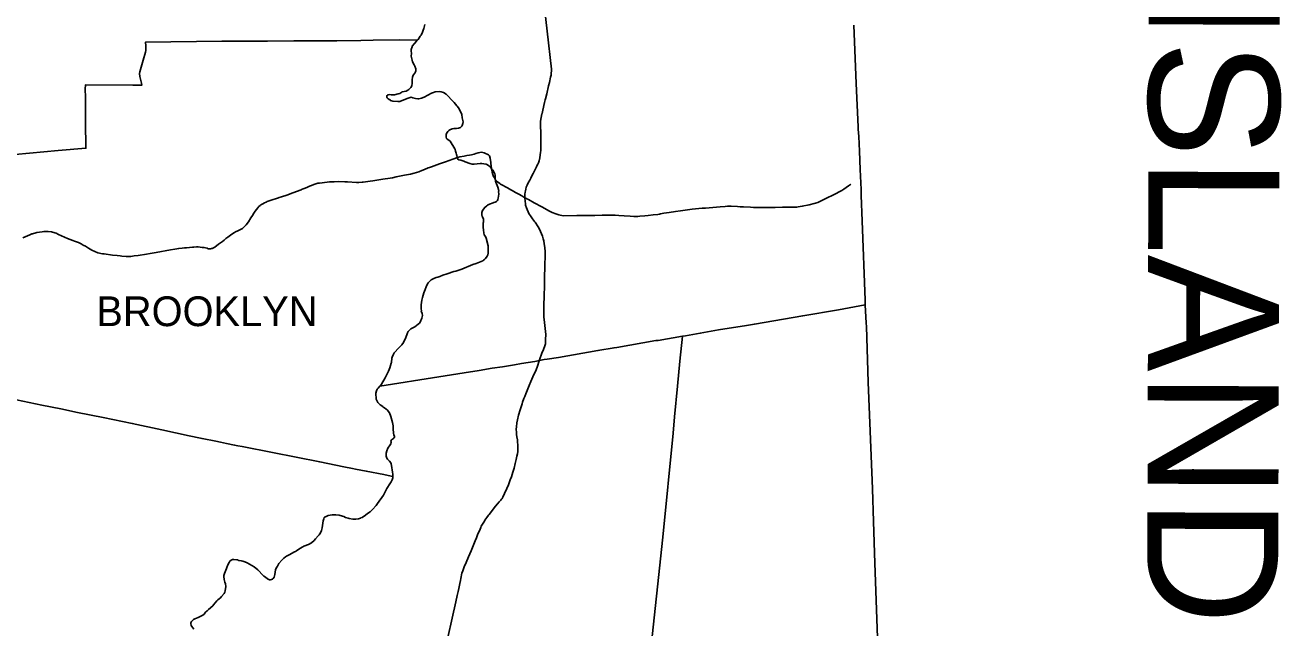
# Model space of a CAD drawing. Extents: x 0 to 2603, y -226 to 830.
# Drawn here: x 322.1 to 379.2, y 627.8 to 655.1 of the extents above; entities that cross this region are included whole.
import ezdxf

# ---------------------------------------------------------------- set-up
doc = ezdxf.new("R2010")
doc.units = 0
for name, color, linetype in [('CT_TSH_Map_Interstate_Roads', 7, 'Continuous'), ('CT_TSH_Map_State_Text', 7, 'Continuous'), ('CT_TSH_Map_Town_Limits', 7, 'Continuous'), ('CT_TSH_Map_Town_Text', 7, 'Continuous'), ('CT_TSH_Map_US_and_State_Routes', 7, 'Continuous')]:
    doc.layers.add(name, color=color, linetype=linetype)

msp = doc.modelspace()

# ---------------------------------------------------------------- linework, layer by layer
at = {"layer": 'CT_TSH_Map_Interstate_Roads'}
for p, q in [((345.727, 651.718), (345.738, 651.765)), ((345.582, 651.098), (345.618, 651.263)), ((345.067, 648.165), (345.108, 648.244)), ((345.333, 648.692), (345.352, 648.731)), ((344.812, 647.127), (344.803, 647.286)), ((345.674, 641.76), (345.662, 641.865)), ((345.747, 641.078), (345.674, 641.76)), ((345.735, 640.688), (345.738, 640.854)), ((345.738, 640.854), (345.747, 641.078)), ((345.644, 640.394), (345.71, 640.566)), ((345.71, 640.566), (345.736, 640.66)), ((345.736, 640.66), (345.735, 640.688)), ((344.677, 637.93), (344.701, 638.002)), ((344.589, 637.658), (344.677, 637.93)), ((341.984, 630.355), (342.056, 630.531)), ((341.937, 630.244), (341.984, 630.355)), ((341.809, 629.562), (341.826, 629.634))]:
    msp.add_line(p, q, dxfattribs=at)
for points in [[(345.918, 652.517), (345.973, 652.753), (345.99, 652.844), (346, 652.941), (346.008, 653.042), (346.009, 653.116), (345.422, 658.297)], [(345.738, 651.765), (345.794, 651.995), (345.881, 652.355), (345.918, 652.517)], [(345.618, 651.263), (345.7, 651.611), (345.727, 651.718)], [(345.524, 649.895), (345.52, 650.226), (345.51, 650.55), (345.51, 650.649), (345.519, 650.757), (345.578, 651.09), (345.582, 651.098)], [(345.352, 648.731), (345.388, 648.806), (345.416, 648.869), (345.445, 648.965), (345.479, 649.099), (345.504, 649.224), (345.518, 649.343), (345.525, 649.434), (345.526, 649.518), (345.524, 649.895)], [(345.108, 648.244), (345.181, 648.381), (345.312, 648.651), (345.333, 648.692)], [(344.807, 647.449), (344.816, 647.533), (344.827, 647.601), (344.844, 647.677), (344.867, 647.759)], [(344.867, 647.759), (344.903, 647.848), (344.96, 647.965), (345.025, 648.084), (345.067, 648.165)], [(344.803, 647.286), (344.802, 647.393), (344.807, 647.449)], [(344.858, 646.873), (344.847, 646.901), (344.837, 646.941), (344.825, 647.003), (344.812, 647.127)], [(345.06, 646.462), (345.016, 646.526), (344.974, 646.603), (344.936, 646.682), (344.922, 646.708), (344.904, 646.75), (344.875, 646.821), (344.858, 646.873)], [(345.229, 646.221), (345.125, 646.368), (345.06, 646.462)], [(345.598, 645.534), (345.561, 645.644), (345.519, 645.752), (345.463, 645.864), (345.408, 645.957), (345.267, 646.168), (345.229, 646.221)], [(345.666, 642.097), (345.67, 642.395), (345.685, 642.838), (345.693, 643.291), (345.701, 643.666), (345.71, 644.157), (345.721, 644.711), (345.717, 644.884), (345.713, 644.961), (345.706, 645.03), (345.686, 645.188), (345.657, 645.327), (345.63, 645.422), (345.598, 645.534)], [(345.662, 641.865), (345.662, 642.013), (345.666, 642.097)], [(345.326, 639.516), (345.361, 639.591), (345.47, 639.93), (345.568, 640.23), (345.644, 640.394)], [(345.079, 638.939), (345.171, 639.155), (345.309, 639.474), (345.326, 639.516)], [(344.85, 638.393), (345.004, 638.76), (345.079, 638.939)], [(344.701, 638.002), (344.762, 638.17), (344.803, 638.273), (344.85, 638.393)], [(344.464, 637.202), (344.52, 637.421), (344.589, 637.658)], [(344.484, 635.911), (344.481, 636.088), (344.476, 636.177), (344.462, 636.306), (344.439, 636.435), (344.423, 636.548), (344.416, 636.639), (344.411, 636.784), (344.416, 636.896), (344.437, 637.069), (344.464, 637.202)], [(343.802, 633.7), (343.886, 633.871), (343.988, 634.097), (344.056, 634.262), (344.141, 634.479), (344.192, 634.626), (344.261, 634.834), (344.315, 635.014), (344.368, 635.219), (344.412, 635.405), (344.443, 635.553), (344.463, 635.667), (344.477, 635.772), (344.484, 635.911)], [(342.772, 632.254), (342.801, 632.327), (342.824, 632.377), (342.854, 632.428), (342.905, 632.514), (342.965, 632.616), (342.994, 632.658), (343.075, 632.771), (343.151, 632.876), (343.181, 632.914), (343.282, 633.049), (343.367, 633.157), (343.471, 633.285), (343.565, 633.398), (343.643, 633.492)], [(343.643, 633.492), (343.708, 633.568), (343.748, 633.607)], [(343.748, 633.607), (343.769, 633.635), (343.802, 633.7)], [(342.605, 631.855), (342.661, 631.988), (342.772, 632.254)], [(342.056, 630.531), (342.143, 630.738), (342.248, 630.992), (342.36, 631.263), (342.454, 631.488), (342.546, 631.712), (342.605, 631.855)], [(341.857, 629.78), (341.88, 629.917), (341.897, 630.016), (341.937, 630.244)], [(341.147, 626.584), (341.673, 628.952), (341.736, 629.234), (341.778, 629.422), (341.809, 629.562)], [(341.826, 629.634), (341.839, 629.701), (341.857, 629.778), (341.857, 629.78)]]:
    msp.add_lwpolyline(points, dxfattribs=at)
at = {"layer": 'CT_TSH_Map_Town_Limits'}
for points in [[(340.266, 655.15), (340.221, 654.962), (340.19, 654.892), (340.153, 654.791), (340.092, 654.666), (340.059, 654.612), (339.958, 654.464), (339.937, 654.43)], [(359.732, 655.113), (359.837, 652.461), (359.924, 650.505), (359.925, 650.391), (359.951, 650.065), (359.98, 649.402), (360.01, 648.567), (360.057, 647.654), (360.059, 647.556), (360.065, 647.392), (360.108, 646.233), (360.237, 642.634), (360.247, 642.422)], [(321.032, 649.178), (323.626, 649.42), (324.886, 649.53), (324.874, 650.725), (324.862, 651.845), (324.861, 652.213), (324.867, 652.403), (327.011, 652.397), (327.432, 652.392), (327.404, 652.484), (327.357, 652.669), (327.337, 652.791), (327.325, 652.927), (327.341, 653.001), (327.492, 653.52), (327.598, 653.888), (327.61, 653.96), (327.606, 654.171), (327.592, 654.348), (331.062, 654.386), (331.954, 654.382), (333.125, 654.388), (334.323, 654.404), (334.866, 654.407), (336.267, 654.404), (337.365, 654.414), (337.926, 654.428), (339.115, 654.442), (339.852, 654.435), (339.937, 654.43)], [(339.937, 654.43), (339.89, 654.381), (339.795, 654.274), (339.697, 654.154), (339.684, 654.132), (339.65, 654.014), (339.647, 653.96), (339.659, 653.805), (339.647, 653.727), (339.644, 653.71), (339.684, 653.531), (339.703, 653.452), (339.778, 653.314), (339.817, 653.246), (339.854, 653.128), (339.86, 653.061), (339.858, 653.042), (339.842, 652.993), (339.809, 652.938), (339.735, 652.837), (339.716, 652.797), (339.7, 652.747), (339.69, 652.637), (339.689, 652.608), (339.687, 652.56), (339.693, 652.474), (339.678, 652.362), (339.633, 652.279), (339.591, 652.232), (339.54, 652.187), (339.498, 652.159), (339.418, 652.123), (339.325, 652.099), (339.241, 652.082), (339.216, 652.073), (339.123, 652.019), (339.057, 651.997), (338.891, 651.959), (338.742, 651.958), (338.684, 651.963), (338.604, 651.955), (338.568, 651.941), (338.55, 651.928), (338.54, 651.911), (338.54, 651.845), (338.55, 651.815), (338.598, 651.764), (338.676, 651.721), (338.702, 651.709), (338.709, 651.699), (338.814, 651.672), (339.045, 651.644), (339.128, 651.651), (339.318, 651.72), (339.505, 651.807), (339.637, 651.845), (339.719, 651.822), (339.847, 651.784), (339.951, 651.778), (339.991, 651.778), (340.114, 651.804), (340.231, 651.852), (340.561, 652.022), (340.656, 652.064), (340.734, 652.084), (340.908, 652.105), (341.007, 652.091), (341.118, 652.056), (341.226, 651.988), (341.322, 651.888), (341.477, 651.73), (341.599, 651.598), (341.66, 651.536), (341.722, 651.451), (341.745, 651.417), (341.816, 651.323), (341.941, 651.056), (341.964, 650.906), (341.996, 650.784), (342.005, 650.727), (341.996, 650.651), (341.959, 650.554), (341.941, 650.525), (341.88, 650.476), (341.832, 650.454), (341.786, 650.44), (341.694, 650.427), (341.574, 650.421), (341.502, 650.406), (341.399, 650.365), (341.348, 650.332), (341.301, 650.281), (341.25, 650.195), (341.235, 650.149), (341.228, 650.091), (341.234, 650.03), (341.255, 649.967), (341.281, 649.944), (341.399, 649.872), (341.42, 649.849), (341.625, 649.504)], [(341.625, 649.504), (341.638, 649.471), (341.654, 649.401), (341.689, 649.309), (341.705, 649.24), (341.709, 649.197), (341.75, 649.059), (341.772, 649.024), (341.796, 649.007), (341.829, 648.996), (341.896, 648.985), (342.027, 648.948), (342.093, 648.916), (342.299, 648.83), (342.415, 648.803), (342.498, 648.804), (342.769, 648.844), (342.836, 648.842), (343.04, 648.799), (343.112, 648.774), (343.175, 648.734), (343.211, 648.705), (343.244, 648.663), (343.278, 648.626), (343.3, 648.584), (343.316, 648.525), (343.346, 648.542), (343.436, 648.375), (343.45, 648.308), (343.455, 648.158), (343.45, 648.122), (343.465, 648.033), (343.479, 647.984), (343.513, 647.92), (343.543, 647.843), (343.573, 647.765), (343.604, 647.651), (343.615, 647.58), (343.612, 647.572), (343.618, 647.448), (343.599, 647.263), (343.582, 647.201), (343.556, 647.153), (343.515, 647.112), (343.457, 647.078), (343.396, 647.061), (343.369, 647.057), (343.2, 646.994), (343.107, 646.943), (343.073, 646.919), (342.986, 646.842), (342.884, 646.701), (342.845, 646.609), (342.845, 646.552), (342.855, 646.502), (342.873, 646.438), (342.888, 646.414), (342.919, 646.312), (342.926, 646.213), (342.92, 646.169), (342.913, 646.141), (342.917, 645.961), (342.924, 645.799), (342.923, 645.784), (342.934, 645.725), (342.935, 645.684), (342.957, 645.594), (343.013, 645.52), (343.04, 645.451), (343.131, 645.104), (343.138, 644.943), (343.133, 644.765), (343.118, 644.691), (343.094, 644.634), (343.018, 644.527), (343.004, 644.512), (342.969, 644.475), (342.933, 644.452), (342.9, 644.42), (342.592, 644.299), (342.445, 644.252), (341.948, 644.04), (341.666, 643.958), (341.586, 643.936), (341.274, 643.836), (341.079, 643.777), (340.942, 643.714), (340.861, 643.686), (340.785, 643.665), (340.666, 643.618), (340.556, 643.557), (340.485, 643.499), (340.423, 643.426), (340.373, 643.351), (340.324, 643.244), (340.276, 643.116), (340.255, 643.043), (340.224, 642.976), (340.154, 642.765), (340.13, 642.638), (340.102, 642.424)], [(340.102, 642.424), (340.101, 642.388), (340.094, 642.357), (340.095, 642.248), (340.106, 642.158), (340.105, 642.144), (340.146, 642.027), (340.154, 641.945), (340.148, 641.878), (340.131, 641.821), (340.053, 641.644), (340.029, 641.596), (339.964, 641.541), (339.815, 641.424), (339.658, 641.349), (339.635, 641.336), (339.58, 641.292), (339.51, 641.214), (339.474, 641.149), (339.382, 640.901), (339.332, 640.784), (339.302, 640.717), (339.216, 640.609), (339.087, 640.479), (338.874, 640.248), (338.844, 640.192), (338.785, 640.047), (338.771, 640.002), (338.752, 639.814), (338.743, 639.777), (338.673, 639.57), (338.613, 639.418), (338.468, 639.113), (338.293, 638.825), (338.245, 638.741), (338.223, 638.729)], [(360.247, 642.422), (359.028, 642.205), (357.412, 641.933), (355.219, 641.552), (354.857, 641.488), (353.591, 641.286), (352.757, 641.138), (352.097, 641.024), (351.958, 641.006)], [(360.247, 642.422), (360.282, 641.586), (360.297, 641.436), (360.382, 638.912), (360.476, 636.7), (360.573, 634.07), (360.626, 632.595), (360.674, 630.705), (360.925, 623.943), (361.148, 617.86), (361.184, 617.067), (361.24, 615.712), (361.288, 614.642), (361.267, 612.67), (361.271, 612.118), (361.268, 611.721), (361.271, 611.425), (361.264, 610.854)], [(338.223, 638.729), (340.899, 639.159), (341.192, 639.209), (342.048, 639.338), (342.724, 639.446), (343.312, 639.547), (343.792, 639.617), (344.334, 639.704), (344.654, 639.76), (345.25, 639.861), (345.682, 639.946), (345.817, 639.964), (346.323, 640.04), (348.118, 640.349), (348.851, 640.479), (348.97, 640.496), (350.75, 640.802), (350.847, 640.811), (351.958, 641.006)], [(351.958, 641.006), (351.841, 639.872), (351.725, 638.728), (351.597, 637.349), (351.525, 636.595), (351.059, 631.882), (348.901, 611.736), (348.901, 611.705)], [(338.223, 638.729), (338.141, 638.645), (338.103, 638.592), (338.074, 638.53), (338.046, 638.417), (338.04, 638.34), (338.049, 638.214), (338.062, 638.151), (338.078, 638.108), (338.139, 637.988), (338.181, 637.941), (338.24, 637.89), (338.355, 637.809), (338.376, 637.783), (338.432, 637.758), (338.507, 637.698), (338.551, 637.655), (338.655, 637.521), (338.724, 637.354), (338.798, 637.079), (338.813, 637.006), (338.824, 636.939), (338.831, 636.785), (338.849, 636.614), (338.853, 636.511), (338.894, 636.463), (338.893, 636.442), (338.872, 636.388), (338.837, 636.355), (338.795, 636.334), (338.757, 636.303), (338.73, 636.27), (338.724, 636.23), (338.734, 636.181), (338.725, 636.124), (338.697, 636.066), (338.583, 635.915), (338.536, 635.808), (338.51, 635.698), (338.503, 635.605), (338.506, 635.558), (338.533, 635.468), (338.567, 635.417), (338.664, 635.338), (338.722, 635.25), (338.742, 635.206), (338.759, 635.14), (338.799, 634.834), (338.813, 634.737), (338.82, 634.637)], [(321.447, 638.173), (322.895, 637.872), (323.748, 637.703), (324.502, 637.547), (325.664, 637.315), (326.987, 637.044), (328.332, 636.753), (329.567, 636.482), (330.08, 636.381), (330.159, 636.358), (330.789, 636.233), (330.994, 636.196), (331.27, 636.13), (331.635, 636.061), (331.777, 636.03), (331.976, 635.997), (333.36, 635.723), (335.5, 635.295), (336.585, 635.082), (336.984, 634.999), (337.118, 634.976), (337.608, 634.88), (338.411, 634.721), (338.47, 634.707), (338.82, 634.637)], [(338.82, 634.637), (338.809, 634.583), (338.782, 634.487), (338.735, 634.392), (338.673, 634.3), (338.541, 634.086), (338.48, 633.965), (338.393, 633.796), (338.121, 633.412), (338.09, 633.37), (338.064, 633.327), (337.896, 633.138), (337.785, 633.04), (337.752, 633.015), (337.644, 632.945), (337.512, 632.841), (337.483, 632.815), (337.422, 632.782), (337.362, 632.758), (337.343, 632.745), (337.251, 632.715), (337.14, 632.702), (337.003, 632.705), (336.829, 632.732), (336.79, 632.74), (336.672, 632.781), (336.597, 632.815), (336.527, 632.842), (336.376, 632.881), (336.233, 632.898), (336.194, 632.9), (336.067, 632.891), (335.965, 632.879), (335.877, 632.861), (335.757, 632.814), (335.72, 632.794), (335.711, 632.789), (335.7, 632.771), (335.676, 632.711), (335.658, 632.624), (335.6, 632.308), (335.569, 632.184), (335.54, 632.106), (335.502, 632.038), (335.467, 631.983), (335.425, 631.94), (335.311, 631.804), (335.239, 631.726), (335.119, 631.63), (334.989, 631.554), (334.778, 631.471), (334.732, 631.45), (334.591, 631.364), (334.449, 631.266), (334.394, 631.233), (334.348, 631.212), (334.106, 631.08), (333.988, 631.02), (333.944, 630.995), (333.861, 630.935), (333.774, 630.837), (333.64, 630.683), (333.603, 630.63), (333.573, 630.57), (333.546, 630.529), (333.512, 630.449), (333.496, 630.396), (333.463, 630.188), (333.425, 630.073), (333.391, 630.014), (333.349, 629.976), (333.308, 629.958), (333.254, 629.944), (333.223, 629.945), (333.159, 629.977), (333.128, 629.996), (333.038, 630.068), (332.958, 630.118), (332.877, 630.198), (332.737, 630.355), (332.689, 630.401), (332.519, 630.533), (332.414, 630.601), (332.202, 630.714), (332.095, 630.763), (332.007, 630.796), (331.936, 630.811), (331.839, 630.823), (331.811, 630.832), (331.782, 630.849), (331.742, 630.862), (331.596, 630.872), (331.566, 630.872), (331.535, 630.865), (331.474, 630.836), (331.412, 630.792), (331.38, 630.74), (331.326, 630.626), (331.277, 630.501), (331.267, 630.462), (331.169, 630.241)], [(331.169, 630.241), (331.148, 630.142), (331.143, 630.095), (331.167, 629.957), (331.182, 629.9), (331.193, 629.842), (331.216, 629.768), (331.229, 629.639), (331.205, 629.455), (331.191, 629.394), (331.181, 629.364), (331.163, 629.334), (331.041, 629.187), (330.989, 629.131), (330.87, 629.037), (330.833, 629.002), (330.679, 628.812), (330.64, 628.77), (330.443, 628.609), (330.388, 628.548), (330.321, 628.476), (330.248, 628.396), (330.193, 628.345), (330.108, 628.298), (329.987, 628.241), (329.824, 628.179), (329.764, 628.145), (329.676, 628.062), (329.655, 627.996), (329.653, 627.968), (329.665, 627.883), (329.691, 627.829), (329.735, 627.773), (329.778, 627.709)]]:
    msp.add_lwpolyline(points, dxfattribs=at)
at = {"layer": 'CT_TSH_Map_US_and_State_Routes'}
for points in [[(340.572, 648.685), (340.933, 648.816)], [(340.933, 648.816), (341.208, 648.918), (341.535, 649.038), (341.745, 649.102), (341.856, 649.132)], [(341.856, 649.132), (342.044, 649.169), (342.168, 649.193), (342.288, 649.215), (342.382, 649.236), (342.498, 649.262)], [(342.498, 649.262), (342.577, 649.285)], [(342.577, 649.285), (342.691, 649.318), (342.831, 649.344)], [(342.831, 649.344), (342.961, 649.317)], [(342.961, 649.317), (343.157, 649.237)], [(343.157, 649.237), (343.194, 649.192), (343.228, 649.077), (343.262, 648.884)], [(343.262, 648.884), (343.266, 648.852)], [(343.266, 648.852), (343.29, 648.594), (343.301, 648.55)], [(338.352, 648.12), (338.689, 648.174), (338.804, 648.194), (338.963, 648.228), (339.348, 648.307), (339.613, 648.359)], [(339.613, 648.359), (339.787, 648.395), (339.985, 648.46)], [(339.985, 648.46), (340.126, 648.52), (340.255, 648.568), (340.423, 648.633)], [(340.423, 648.633), (340.482, 648.657), (340.572, 648.685)], [(343.301, 648.55), (343.323, 648.444), (343.352, 648.334), (343.387, 648.246)], [(343.387, 648.246), (343.426, 648.183)], [(334.28, 647.505), (334.482, 647.578), (334.615, 647.628), (334.658, 647.644), (334.705, 647.665), (334.791, 647.702), (334.906, 647.753), (335.036, 647.807), (335.121, 647.844), (335.229, 647.883), (335.28, 647.9), (335.359, 647.924), (335.415, 647.938), (335.491, 647.952), (335.601, 647.966), (335.941, 648.006)], [(335.941, 648.006), (336.156, 648.011), (336.361, 648.014), (336.642, 648.008), (336.751, 648.004), (337.157, 647.977)], [(337.157, 647.977), (337.269, 647.977), (337.416, 647.983), (337.474, 647.987), (337.781, 648.029)], [(337.781, 648.029), (337.91, 648.047)], [(337.91, 648.047), (338.352, 648.12)], [(343.423, 648.184), (343.474, 648.103)], [(343.474, 648.103), (343.519, 648.049), (343.557, 648.011)], [(343.557, 648.011), (343.661, 647.932)], [(343.661, 647.932), (343.701, 647.904), (343.791, 647.855), (343.958, 647.761)], [(343.958, 647.761), (344.017, 647.728)], [(344.017, 647.728), (344.094, 647.684)], [(344.094, 647.684), (344.16, 647.647)], [(344.16, 647.647), (344.222, 647.61)], [(358.804, 647.422), (359.187, 647.619), (359.279, 647.678)], [(359.279, 647.678), (359.49, 647.818), (359.536, 647.851)], [(359.536, 647.851), (359.57, 647.878), (359.595, 647.895)], [(332.153, 646.056), (332.267, 646.184), (332.374, 646.37), (332.439, 646.481), (332.502, 646.589), (332.565, 646.67), (332.626, 646.749), (332.691, 646.831), (332.732, 646.884), (332.787, 646.929), (332.819, 646.954), (332.916, 647.005), (332.993, 647.046), (333.067, 647.083), (333.114, 647.107), (333.252, 647.153)], [(333.252, 647.153), (333.619, 647.279), (333.661, 647.287), (333.755, 647.322), (333.998, 647.4), (334.28, 647.505)], [(344.222, 647.61), (344.383, 647.526), (344.525, 647.442)], [(344.525, 647.442), (344.658, 647.366)], [(344.658, 647.366), (344.803, 647.286)], [(344.803, 647.286), (344.841, 647.271)], [(344.841, 647.271), (344.894, 647.235)], [(344.894, 647.235), (344.961, 647.196)], [(344.961, 647.196), (345.224, 647.05)], [(357.991, 647.036), (358.1, 647.074)], [(358.1, 647.074), (358.152, 647.094)], [(358.152, 647.094), (358.489, 647.264), (358.804, 647.422)], [(345.224, 647.05), (345.571, 646.864)], [(345.571, 646.864), (345.924, 646.676)], [(345.924, 646.676), (346.04, 646.621), (346.207, 646.551)], [(346.207, 646.551), (346.293, 646.519), (346.349, 646.505), (346.548, 646.463), (347.163, 646.472)], [(350.244, 646.457), (350.404, 646.475), (350.627, 646.504)], [(350.627, 646.504), (350.84, 646.53), (350.905, 646.538), (350.959, 646.549), (351.107, 646.58), (351.344, 646.618), (351.632, 646.66), (351.865, 646.694), (351.977, 646.71), (352.188, 646.734), (352.389, 646.766)], [(352.389, 646.766), (352.853, 646.803)], [(352.853, 646.803), (352.944, 646.812)], [(352.944, 646.812), (353.005, 646.815)], [(353.005, 646.815), (353.338, 646.842), (353.665, 646.867)], [(353.665, 646.867), (353.897, 646.886), (353.997, 646.894), (354.165, 646.894), (354.456, 646.881), (354.575, 646.87), (354.722, 646.864), (355.036, 646.852), (355.173, 646.845), (355.489, 646.844), (355.592, 646.845), (355.973, 646.847)], [(355.973, 646.847), (356.089, 646.845)], [(356.089, 646.845), (356.164, 646.845)], [(356.164, 646.845), (356.486, 646.851)], [(356.486, 646.851), (357.003, 646.862)], [(357.003, 646.862), (357.135, 646.863), (357.197, 646.865), (357.388, 646.899), (357.708, 646.965), (357.926, 647.018), (357.991, 647.036)], [(331.99, 645.89), (332.014, 645.905), (332.142, 646.045), (332.153, 646.056)], [(347.163, 646.472), (347.602, 646.479)], [(347.602, 646.479), (347.752, 646.48)], [(347.752, 646.48), (347.82, 646.483), (347.979, 646.485), (348.317, 646.489), (348.575, 646.493), (348.719, 646.494), (348.894, 646.492)], [(348.894, 646.492), (349.061, 646.484), (349.303, 646.466), (349.574, 646.447), (349.747, 646.435), (349.93, 646.436), (350.012, 646.44)], [(350.012, 646.44), (350.244, 646.457)], [(322.03, 645.459), (322.349, 645.607), (322.434, 645.642)], [(322.434, 645.642), (322.463, 645.653), (322.622, 645.691)], [(322.622, 645.691), (322.66, 645.7), (322.905, 645.74), (322.979, 645.753), (323.02, 645.754), (323.183, 645.758), (323.326, 645.735), (323.371, 645.726), (323.533, 645.673), (323.644, 645.621), (324.051, 645.438)], [(324.051, 645.438), (324.292, 645.341), (324.375, 645.308), (324.546, 645.246), (324.669, 645.185)], [(330.735, 645.044), (330.907, 645.177), (331.09, 645.304), (331.155, 645.36)], [(331.155, 645.36), (331.233, 645.428), (331.323, 645.496), (331.504, 645.634), (331.629, 645.706), (331.674, 645.73), (331.785, 645.787)], [(331.785, 645.787), (331.869, 645.827)], [(331.869, 645.827), (331.99, 645.89)], [(324.669, 645.185), (324.76, 645.139), (324.862, 645.084), (324.917, 645.052), (325.005, 644.998), (325.156, 644.898), (325.427, 644.783), (325.646, 644.745), (325.72, 644.733), (326.098, 644.684)], [(327.252, 644.668), (327.633, 644.726), (327.803, 644.754), (328.075, 644.805)], [(328.075, 644.805), (328.72, 644.922)], [(328.72, 644.922), (328.922, 644.953), (329.102, 644.984), (329.255, 645.002), (329.356, 645.012), (329.452, 645.017), (329.584, 645.026), (329.729, 645.042)], [(329.729, 645.042), (329.782, 645.046)], [(329.782, 645.046), (329.91, 645.054), (329.975, 645.051), (330.067, 645.044), (330.162, 645.03), (330.25, 645.019), (330.315, 645.01), (330.386, 644.991), (330.44, 644.967), (330.463, 644.961)], [(330.463, 644.961), (330.495, 644.961), (330.542, 644.967), (330.58, 644.974), (330.618, 644.982), (330.673, 645.01), (330.735, 645.044)], [(326.098, 644.684), (326.309, 644.656), (326.446, 644.643), (326.516, 644.638), (326.712, 644.61), (326.933, 644.621)], [(326.933, 644.621), (327.082, 644.642)], [(327.082, 644.642), (327.252, 644.668)]]:
    msp.add_lwpolyline(points, dxfattribs=at)

# ---------------------------------------------------------------- texts
at = {"layer": 'CT_TSH_Map_State_Text'}
msp.add_text('RHODE ISLAND', height=5.94191, rotation=269.8421, dxfattribs=at).set_placement((373.198, 687.526))
at = {"layer": 'CT_TSH_Map_Town_Text'}
msp.add_text('BROOKLYN', height=1.35, dxfattribs=at).set_placement((325.361, 641.458))

doc.saveas('drawing.dxf')
